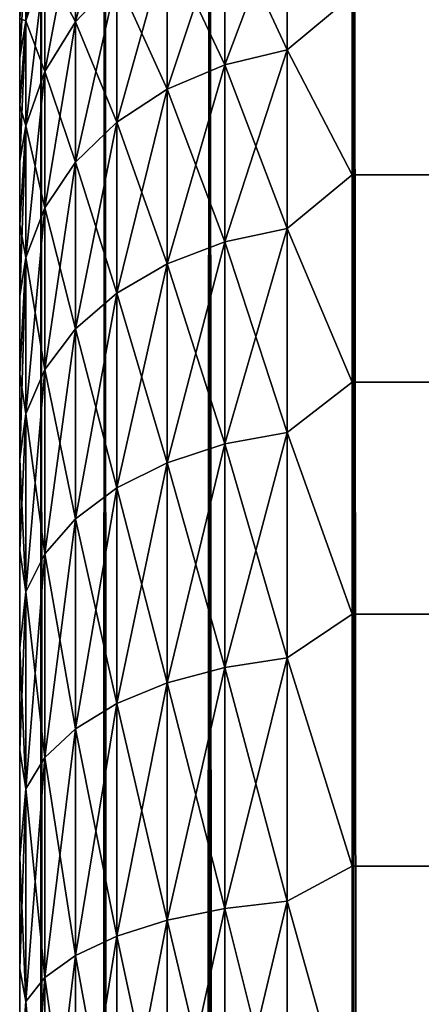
# Model space of a CAD drawing. Extents: x -265 to 265, y 0 to 1307.
# Tile 266 of 356: x -265 to -262.58, y 1284.15 to 1290.07. Entities that reach past the tile are written whole.
import ezdxf

# ---------------------------------------------------------------- set-up
doc = ezdxf.new("R2010")
doc.units = 0
doc.header["$LTSCALE"] = 81.481481
for name, color, linetype in [('103', 7, 'CONTINUOUS'), ('2', 7, 'CONTINUOUS'), ('3', 7, 'CONTINUOUS'), ('5', 7, 'CONTINUOUS'), ('83', 7, 'CONTINUOUS'), ('84', 7, 'CONTINUOUS'), ('95', 7, 'CONTINUOUS'), ('99', 7, 'CONTINUOUS')]:
    doc.layers.add(name, color=color, linetype=linetype)

msp = doc.modelspace()

# ---------------------------------------------------------------- linework, layer by layer
at = {"layer": '103', "color": 7, "linetype": 'CONTINUOUS'}
msp.add_3dface([(-262.2494, 1284.3534, -26), (-262.7281, 1282.6449, -26), (-262.5331, 1283.3582, -25.7786), (-262.2494, 1284.3534, -26)], dxfattribs=at)
at = {"layer": '2', "color": 7, "linetype": 'CONTINUOUS'}
for points in [[(-265, 1290.0747, 24.5418), (-265, 1289.838, 23.8306), (-265, 1290.0747, 30.4582), (-265, 1290.0747, 24.5418)], [(-265, 1290.0747, 30.4582), (-265, 1289.838, 23.8306), (-265, 1289.838, 31.1694), (-265, 1290.0747, 30.4582)], [(-265, 1289.838, 23.8306), (-265, 1289.5511, 23.1381), (-265, 1289.838, 31.1694), (-265, 1289.838, 23.8306)], [(-265, 1289.838, 31.1694), (-265, 1289.5511, 23.1381), (-265, 1289.5511, 31.8619), (-265, 1289.838, 31.1694)], [(-265, 1289.5511, 23.1381), (-265, 1289.2156, 22.4679), (-265, 1289.5511, 31.8619), (-265, 1289.5511, 23.1381)], [(-265, 1289.5511, 31.8619), (-265, 1289.2156, 22.4679), (-265, 1289.2156, 32.5321), (-265, 1289.5511, 31.8619)], [(-265, 1289.2156, 22.4679), (-265, 1288.8332, 21.8233), (-265, 1289.2156, 32.5321), (-265, 1289.2156, 22.4679)], [(-265, 1289.2156, 32.5321), (-265, 1288.8332, 21.8233), (-265, 1288.8332, 33.1767), (-265, 1289.2156, 32.5321)], [(-265, 1288.8332, 21.8233), (-265, 1288.4057, 21.2076), (-265, 1288.8332, 33.1767), (-265, 1288.8332, 21.8233)], [(-265, 1288.8332, 33.1767), (-265, 1288.4057, 21.2076), (-265, 1288.4057, 33.7924), (-265, 1288.8332, 33.1767)], [(-265, 1288.4057, 21.2076), (-265, 1287.9354, 20.6239), (-265, 1288.4057, 33.7924), (-265, 1288.4057, 21.2076)], [(-265, 1288.4057, 33.7924), (-265, 1287.9354, 20.6239), (-265, 1287.9354, 34.3761), (-265, 1288.4057, 33.7924)], [(-265, 1287.9354, 20.6239), (-265, 1287.4246, 20.0754), (-265, 1287.9354, 34.3761), (-265, 1287.9354, 20.6239)], [(-265, 1287.9354, 34.3761), (-265, 1287.4246, 20.0754), (-265, 1287.4246, 34.9246), (-265, 1287.9354, 34.3761)], [(-265, 1287.4246, 20.0754), (-265, 1286.876, 19.5646), (-265, 1287.4246, 34.9246), (-265, 1287.4246, 20.0754)], [(-265, 1287.4246, 34.9246), (-265, 1286.876, 19.5646), (-265, 1286.876, 35.4354), (-265, 1287.4246, 34.9246)], [(-265, 1286.876, 19.5646), (-265, 1286.2924, 19.0943), (-265, 1286.876, 35.4354), (-265, 1286.876, 19.5646)], [(-265, 1286.876, 35.4354), (-265, 1286.2924, 19.0943), (-265, 1286.2924, 35.9057), (-265, 1286.876, 35.4354)], [(-265, 1286.2924, 19.0943), (-265, 1285.6767, 18.6668), (-265, 1286.2924, 35.9057), (-265, 1286.2924, 19.0943)], [(-265, 1286.2924, 35.9057), (-265, 1285.6767, 18.6668), (-265, 1285.6767, 36.3332), (-265, 1286.2924, 35.9057)], [(-265, 1285.6767, 18.6668), (-265, 1285.0321, 18.2844), (-265, 1285.6767, 36.3332), (-265, 1285.6767, 18.6668)], [(-265, 1285.6767, 36.3332), (-265, 1285.0321, 18.2844), (-265, 1285.0321, 36.7156), (-265, 1285.6767, 36.3332)], [(-265, 1285.0321, 18.2844), (-265, 1284.3618, 17.9488), (-265, 1285.0321, 36.7156), (-265, 1285.0321, 18.2844)], [(-265, 1285.0321, 36.7156), (-265, 1284.3618, 17.9488), (-265, 1284.3618, 37.0512), (-265, 1285.0321, 36.7156)], [(-265, 1284.3618, 17.9488), (-265, 1283.6693, 17.662), (-265, 1284.3618, 37.0512), (-265, 1284.3618, 17.9488)], [(-265, 1284.3618, 37.0512), (-265, 1283.6693, 17.662), (-265, 1283.6693, 37.338), (-265, 1284.3618, 37.0512)]]:
    msp.add_3dface(points, dxfattribs=at)
at = {"layer": '3', "color": 7, "linetype": 'CONTINUOUS'}
for points in [[(-263, 1290.2121, 34.7085), (-263, 1289.1354, 36.0319), (263, 1290.2121, 34.7085), (-263, 1290.2121, 34.7085)], [(263, 1290.2121, 34.7085), (-263, 1289.1354, 36.0319), (263, 1289.1354, 36.0319), (263, 1290.2121, 34.7085)], [(-263, 1289.1354, 18.9681), (-263, 1290.2121, 20.2915), (263, 1289.1354, 18.9681), (-263, 1289.1354, 18.9681)], [(263, 1289.1354, 18.9681), (-263, 1290.2121, 20.2915), (263, 1290.2121, 20.2915), (263, 1289.1354, 18.9681)], [(-263, 1289.1354, 36.0319), (-263, 1287.8886, 37.1964), (263, 1289.1354, 36.0319), (-263, 1289.1354, 36.0319)], [(263, 1289.1354, 36.0319), (-263, 1287.8886, 37.1964), (263, 1287.8886, 37.1964), (263, 1289.1354, 36.0319)], [(-263, 1287.8886, 17.8036), (-263, 1289.1354, 18.9681), (263, 1287.8886, 17.8036), (-263, 1287.8886, 17.8036)], [(263, 1287.8886, 17.8036), (-263, 1289.1354, 18.9681), (263, 1289.1354, 18.9681), (263, 1287.8886, 17.8036)], [(-263, 1287.8886, 37.1964), (-263, 1286.4948, 38.1802), (263, 1287.8886, 37.1964), (-263, 1287.8886, 37.1964)], [(263, 1287.8886, 37.1964), (-263, 1286.4948, 38.1802), (263, 1286.4948, 38.1802), (263, 1287.8886, 37.1964)], [(-263, 1286.4948, 16.8198), (-263, 1287.8886, 17.8036), (263, 1286.4948, 16.8198), (-263, 1286.4948, 16.8198)], [(263, 1286.4948, 16.8198), (-263, 1287.8886, 17.8036), (263, 1287.8886, 17.8036), (263, 1286.4948, 16.8198)], [(-263, 1286.4948, 38.1802), (-263, 1284.98, 38.9651), (263, 1286.4948, 38.1802), (-263, 1286.4948, 38.1802)], [(263, 1286.4948, 38.1802), (-263, 1284.98, 38.9651), (263, 1284.98, 38.9651), (263, 1286.4948, 38.1802)], [(-263, 1284.98, 16.0349), (-263, 1286.4948, 16.8198), (263, 1284.98, 16.0349), (-263, 1284.98, 16.0349)], [(263, 1284.98, 16.0349), (-263, 1286.4948, 16.8198), (263, 1286.4948, 16.8198), (263, 1284.98, 16.0349)], [(-263, 1284.98, 38.9651), (-263, 1283.3725, 39.5365), (263, 1284.98, 38.9651), (-263, 1284.98, 38.9651)], [(263, 1284.98, 38.9651), (-263, 1283.3725, 39.5365), (263, 1283.3725, 39.5365), (263, 1284.98, 38.9651)], [(-263, 1283.3725, 15.4635), (-263, 1284.98, 16.0349), (263, 1283.3725, 15.4635), (-263, 1283.3725, 15.4635)], [(263, 1283.3725, 15.4635), (-263, 1284.98, 16.0349), (263, 1284.98, 16.0349), (263, 1283.3725, 15.4635)]]:
    msp.add_3dface(points, dxfattribs=at)
at = {"layer": '5', "color": 7, "linetype": 'CONTINUOUS'}
for points in [[(-264.6638, 1290.7261, 31.9429), (-264.6638, 1290.0544, 33.3049), (-264.415, 1291.0065, 32.0591), (-264.6638, 1290.7261, 31.9429)], [(-264.415, 1291.0065, 32.0591), (-264.6638, 1290.0544, 33.3049), (-264.415, 1290.3173, 33.4567), (-264.415, 1291.0065, 32.0591)], [(-264.962, 1290.5169, 30.318), (-264.962, 1290.0591, 31.6666), (-264.8485, 1290.8798, 30.4152), (-264.962, 1290.5169, 30.318)], [(-264.8485, 1290.8798, 30.4152), (-264.962, 1290.0591, 31.6666), (-264.8485, 1290.4062, 31.8104), (-264.8485, 1290.8798, 30.4152)], [(-263.3902, 1289.8864, 19.9139), (-263.7657, 1290.6933, 21.3262), (-263.3902, 1290.792, 21.2692), (-263.3902, 1289.8864, 19.9139)], [(-263.7657, 1290.6933, 33.6738), (-263.7657, 1289.796, 35.0167), (-263.3902, 1290.792, 33.7308), (-263.7657, 1290.6933, 33.6738)], [(-263.3902, 1290.792, 33.7308), (-263.7657, 1289.796, 35.0167), (-263.3902, 1289.8864, 35.0861), (-263.3902, 1290.792, 33.7308)], [(-263, 1290.2121, 34.7085), (-263.3902, 1290.792, 33.7308), (-263.3902, 1289.8864, 35.0861), (-263, 1290.2121, 34.7085)], [(-263, 1290.2121, 20.2915), (-263.3902, 1289.8864, 19.9139), (-263.3902, 1290.792, 21.2692), (-263, 1290.2121, 20.2915)], [(-264.6638, 1290.0544, 21.6951), (-264.8485, 1290.4062, 23.1896), (-264.6638, 1290.7261, 23.0571), (-264.6638, 1290.0544, 21.6951)], [(-264.8485, 1290.4062, 31.8104), (-264.8485, 1289.7545, 33.1318), (-264.6638, 1290.7261, 31.9429), (-264.8485, 1290.4062, 31.8104)], [(-264.6638, 1290.7261, 31.9429), (-264.8485, 1289.7545, 33.1318), (-264.6638, 1290.0544, 33.3049), (-264.6638, 1290.7261, 31.9429)], [(-264.6638, 1290.0544, 21.6951), (-264.6638, 1290.7261, 23.0571), (-264.415, 1290.3173, 21.5433), (-264.6638, 1290.0544, 21.6951)], [(-263.7657, 1289.796, 19.9833), (-264.1118, 1290.533, 21.4187), (-263.7657, 1290.6933, 21.3262), (-263.7657, 1289.796, 19.9833)], [(-264.1118, 1290.533, 33.5813), (-264.1118, 1289.6492, 34.9041), (-263.7657, 1290.6933, 33.6738), (-264.1118, 1290.533, 33.5813)], [(-263.7657, 1290.6933, 33.6738), (-264.1118, 1289.6492, 34.9041), (-263.7657, 1289.796, 35.0167), (-263.7657, 1290.6933, 33.6738)], [(-263.7657, 1289.796, 19.9833), (-263.7657, 1290.6933, 21.3262), (-263.3902, 1289.8864, 19.9139), (-263.7657, 1289.796, 19.9833)], [(-264.962, 1290.0591, 23.3334), (-265, 1290.0747, 24.5418), (-264.962, 1290.5169, 24.682), (-264.962, 1290.0591, 23.3334)], [(-265, 1290.0747, 30.4582), (-265, 1289.838, 31.1694), (-264.962, 1290.5169, 30.318), (-265, 1290.0747, 30.4582)], [(-264.962, 1290.5169, 30.318), (-265, 1289.838, 31.1694), (-264.962, 1290.0591, 31.6666), (-264.962, 1290.5169, 30.318)], [(-264.962, 1290.0591, 23.3334), (-264.962, 1290.5169, 24.682), (-264.8485, 1290.4062, 23.1896), (-264.962, 1290.0591, 23.3334)], [(-264.1118, 1289.6492, 20.0959), (-264.415, 1290.3173, 21.5433), (-264.1118, 1290.533, 21.4187), (-264.1118, 1289.6492, 20.0959)], [(-264.415, 1290.3173, 33.4567), (-264.415, 1289.4515, 34.7524), (-264.1118, 1290.533, 33.5813), (-264.415, 1290.3173, 33.4567)], [(-264.1118, 1290.533, 33.5813), (-264.415, 1289.4515, 34.7524), (-264.1118, 1289.6492, 34.9041), (-264.1118, 1290.533, 33.5813)], [(-264.1118, 1289.6492, 20.0959), (-264.1118, 1290.533, 21.4187), (-263.7657, 1289.796, 19.9833), (-264.1118, 1289.6492, 20.0959)], [(-264.8485, 1289.7545, 21.8682), (-264.962, 1290.0591, 23.3334), (-264.8485, 1290.4062, 23.1896), (-264.8485, 1289.7545, 21.8682)], [(-264.962, 1290.0591, 31.6666), (-264.962, 1289.4292, 32.9439), (-264.8485, 1290.4062, 31.8104), (-264.962, 1290.0591, 31.6666)], [(-264.8485, 1290.4062, 31.8104), (-264.962, 1289.4292, 32.9439), (-264.8485, 1289.7545, 33.1318), (-264.8485, 1290.4062, 31.8104)], [(-264.8485, 1289.7545, 21.8682), (-264.8485, 1290.4062, 23.1896), (-264.6638, 1290.0544, 21.6951), (-264.8485, 1289.7545, 21.8682)], [(-264.415, 1289.4515, 20.2476), (-264.6638, 1290.0544, 21.6951), (-264.415, 1290.3173, 21.5433), (-264.415, 1289.4515, 20.2476)], [(-264.6638, 1290.0544, 33.3049), (-264.6638, 1289.2107, 34.5676), (-264.415, 1290.3173, 33.4567), (-264.6638, 1290.0544, 33.3049)], [(-264.415, 1290.3173, 33.4567), (-264.6638, 1289.2107, 34.5676), (-264.415, 1289.4515, 34.7524), (-264.415, 1290.3173, 33.4567)], [(-264.415, 1289.4515, 20.2476), (-264.415, 1290.3173, 21.5433), (-264.1118, 1289.6492, 20.0959), (-264.415, 1289.4515, 20.2476)], [(-263, 1289.1354, 36.0319), (-263, 1290.2121, 34.7085), (-263.3902, 1289.8864, 35.0861), (-263, 1289.1354, 36.0319)], [(-263, 1290.2121, 20.2915), (-263, 1289.1354, 18.9681), (-263.3902, 1289.8864, 19.9139), (-263, 1290.2121, 20.2915)], [(-265, 1289.838, 23.8306), (-265, 1290.0747, 24.5418), (-264.962, 1290.0591, 23.3334), (-265, 1289.838, 23.8306)], [(-265, 1289.5511, 23.1381), (-265, 1289.838, 23.8306), (-264.962, 1290.0591, 23.3334), (-265, 1289.5511, 23.1381)], [(-264.962, 1289.4292, 22.0561), (-265, 1289.5511, 23.1381), (-264.962, 1290.0591, 23.3334), (-264.962, 1289.4292, 22.0561)], [(-265, 1289.838, 31.1694), (-265, 1289.5511, 31.8619), (-264.962, 1290.0591, 31.6666), (-265, 1289.838, 31.1694)], [(-265, 1289.5511, 31.8619), (-265, 1289.2156, 32.5321), (-264.962, 1290.0591, 31.6666), (-265, 1289.5511, 31.8619)], [(-264.962, 1290.0591, 31.6666), (-265, 1289.2156, 32.5321), (-264.962, 1289.4292, 32.9439), (-264.962, 1290.0591, 31.6666)], [(-264.962, 1289.4292, 22.0561), (-264.962, 1290.0591, 23.3334), (-264.8485, 1289.7545, 21.8682), (-264.962, 1289.4292, 22.0561)], [(-264.6638, 1289.2107, 20.4324), (-264.8485, 1289.7545, 21.8682), (-264.6638, 1290.0544, 21.6951), (-264.6638, 1289.2107, 20.4324)], [(-264.8485, 1289.7545, 33.1318), (-264.8485, 1288.936, 34.3568), (-264.6638, 1290.0544, 33.3049), (-264.8485, 1289.7545, 33.1318)], [(-264.6638, 1290.0544, 33.3049), (-264.8485, 1288.936, 34.3568), (-264.6638, 1289.2107, 34.5676), (-264.6638, 1290.0544, 33.3049)], [(-264.6638, 1289.2107, 20.4324), (-264.6638, 1290.0544, 21.6951), (-264.415, 1289.4515, 20.2476), (-264.6638, 1289.2107, 20.4324)], [(-263.3902, 1288.8117, 18.6883), (-263.7657, 1289.796, 19.9833), (-263.3902, 1289.8864, 19.9139), (-263.3902, 1288.8117, 18.6883)], [(-263.7657, 1289.796, 35.0167), (-263.7657, 1288.7311, 36.2311), (-263.3902, 1289.8864, 35.0861), (-263.7657, 1289.796, 35.0167)], [(-263.3902, 1289.8864, 35.0861), (-263.7657, 1288.7311, 36.2311), (-263.3902, 1288.8117, 36.3117), (-263.3902, 1289.8864, 35.0861)], [(-263, 1289.1354, 36.0319), (-263.3902, 1289.8864, 35.0861), (-263.3902, 1288.8117, 36.3117), (-263, 1289.1354, 36.0319)], [(-263, 1289.1354, 18.9681), (-263.3902, 1288.8117, 18.6883), (-263.3902, 1289.8864, 19.9139), (-263, 1289.1354, 18.9681)], [(-264.8485, 1288.936, 20.6432), (-264.962, 1289.4292, 22.0561), (-264.8485, 1289.7545, 21.8682), (-264.8485, 1288.936, 20.6432)], [(-264.962, 1289.4292, 32.9439), (-264.962, 1288.6379, 34.1281), (-264.8485, 1289.7545, 33.1318), (-264.962, 1289.4292, 32.9439)], [(-264.8485, 1289.7545, 33.1318), (-264.962, 1288.6379, 34.1281), (-264.8485, 1288.936, 34.3568), (-264.8485, 1289.7545, 33.1318)], [(-264.8485, 1288.936, 20.6432), (-264.8485, 1289.7545, 21.8682), (-264.6638, 1289.2107, 20.4324), (-264.8485, 1288.936, 20.6432)], [(-263.7657, 1288.7311, 18.7689), (-264.1118, 1289.6492, 20.0959), (-263.7657, 1289.796, 19.9833), (-263.7657, 1288.7311, 18.7689)], [(-264.1118, 1289.6492, 34.9041), (-264.1118, 1288.6002, 36.1002), (-263.7657, 1289.796, 35.0167), (-264.1118, 1289.6492, 34.9041)], [(-263.7657, 1289.796, 35.0167), (-264.1118, 1288.6002, 36.1002), (-263.7657, 1288.7311, 36.2311), (-263.7657, 1289.796, 35.0167)], [(-263.7657, 1288.7311, 18.7689), (-263.7657, 1289.796, 19.9833), (-263.3902, 1288.8117, 18.6883), (-263.7657, 1288.7311, 18.7689)], [(-264.1118, 1288.6002, 18.8998), (-264.415, 1289.4515, 20.2476), (-264.1118, 1289.6492, 20.0959), (-264.1118, 1288.6002, 18.8998)], [(-264.415, 1289.4515, 34.7524), (-264.415, 1288.424, 35.924), (-264.1118, 1289.6492, 34.9041), (-264.415, 1289.4515, 34.7524)], [(-264.1118, 1289.6492, 34.9041), (-264.415, 1288.424, 35.924), (-264.1118, 1288.6002, 36.1002), (-264.1118, 1289.6492, 34.9041)], [(-264.1118, 1288.6002, 18.8998), (-264.1118, 1289.6492, 20.0959), (-263.7657, 1288.7311, 18.7689), (-264.1118, 1288.6002, 18.8998)], [(-265, 1289.2156, 22.4679), (-265, 1289.5511, 23.1381), (-264.962, 1289.4292, 22.0561), (-265, 1289.2156, 22.4679)], [(-264.415, 1288.424, 19.076), (-264.6638, 1289.2107, 20.4324), (-264.415, 1289.4515, 20.2476), (-264.415, 1288.424, 19.076)], [(-264.6638, 1289.2107, 34.5676), (-264.6638, 1288.2094, 35.7094), (-264.415, 1289.4515, 34.7524), (-264.6638, 1289.2107, 34.5676)], [(-264.415, 1289.4515, 34.7524), (-264.6638, 1288.2094, 35.7094), (-264.415, 1288.424, 35.924), (-264.415, 1289.4515, 34.7524)], [(-264.415, 1288.424, 19.076), (-264.415, 1289.4515, 20.2476), (-264.1118, 1288.6002, 18.8998), (-264.415, 1288.424, 19.076)], [(-265, 1288.8332, 21.8233), (-265, 1289.2156, 22.4679), (-264.962, 1289.4292, 22.0561), (-265, 1288.8332, 21.8233)], [(-264.962, 1288.6379, 20.8719), (-265, 1288.8332, 21.8233), (-264.962, 1289.4292, 22.0561), (-264.962, 1288.6379, 20.8719)], [(-265, 1289.2156, 32.5321), (-265, 1288.8332, 33.1767), (-264.962, 1289.4292, 32.9439), (-265, 1289.2156, 32.5321)], [(-265, 1288.8332, 33.1767), (-265, 1288.4057, 33.7924), (-264.962, 1289.4292, 32.9439), (-265, 1288.8332, 33.1767)], [(-264.962, 1289.4292, 32.9439), (-265, 1288.4057, 33.7924), (-264.962, 1288.6379, 34.1281), (-264.962, 1289.4292, 32.9439)], [(-264.962, 1288.6379, 20.8719), (-264.962, 1289.4292, 22.0561), (-264.8485, 1288.936, 20.6432), (-264.962, 1288.6379, 20.8719)], [(-264.6638, 1288.2094, 19.2906), (-264.8485, 1288.936, 20.6432), (-264.6638, 1289.2107, 20.4324), (-264.6638, 1288.2094, 19.2906)], [(-264.8485, 1288.936, 34.3568), (-264.8485, 1287.9645, 35.4645), (-264.6638, 1289.2107, 34.5676), (-264.8485, 1288.936, 34.3568)], [(-264.6638, 1289.2107, 34.5676), (-264.8485, 1287.9645, 35.4645), (-264.6638, 1288.2094, 35.7094), (-264.6638, 1289.2107, 34.5676)], [(-264.6638, 1288.2094, 19.2906), (-264.6638, 1289.2107, 20.4324), (-264.415, 1288.424, 19.076), (-264.6638, 1288.2094, 19.2906)], [(-263, 1287.8886, 37.1964), (-263, 1289.1354, 36.0319), (-263.3902, 1288.8117, 36.3117), (-263, 1287.8886, 37.1964)], [(-263, 1289.1354, 18.9681), (-263, 1287.8886, 17.8036), (-263.3902, 1288.8117, 18.6883), (-263, 1289.1354, 18.9681)], [(-264.8485, 1287.9645, 19.5355), (-264.962, 1288.6379, 20.8719), (-264.8485, 1288.936, 20.6432), (-264.8485, 1287.9645, 19.5355)], [(-264.962, 1288.6379, 34.1281), (-264.962, 1287.6989, 35.1989), (-264.8485, 1288.936, 34.3568), (-264.962, 1288.6379, 34.1281)], [(-264.8485, 1288.936, 34.3568), (-264.962, 1287.6989, 35.1989), (-264.8485, 1287.9645, 35.4645), (-264.8485, 1288.936, 34.3568)], [(-264.8485, 1287.9645, 19.5355), (-264.8485, 1288.936, 20.6432), (-264.6638, 1288.2094, 19.2906), (-264.8485, 1287.9645, 19.5355)], [(-265, 1288.4057, 21.2076), (-265, 1288.8332, 21.8233), (-264.962, 1288.6379, 20.8719), (-265, 1288.4057, 21.2076)], [(-263.3902, 1287.5861, 17.6136), (-263.7657, 1288.7311, 18.7689), (-263.3902, 1288.8117, 18.6883), (-263.3902, 1287.5861, 17.6136)], [(-263.7657, 1288.7311, 36.2311), (-263.7657, 1287.5167, 37.296), (-263.3902, 1288.8117, 36.3117), (-263.7657, 1288.7311, 36.2311)], [(-263.3902, 1288.8117, 36.3117), (-263.7657, 1287.5167, 37.296), (-263.3902, 1287.5861, 37.3864), (-263.3902, 1288.8117, 36.3117)], [(-263, 1287.8886, 37.1964), (-263.3902, 1288.8117, 36.3117), (-263.3902, 1287.5861, 37.3864), (-263, 1287.8886, 37.1964)], [(-263, 1287.8886, 17.8036), (-263.3902, 1287.5861, 17.6136), (-263.3902, 1288.8117, 18.6883), (-263, 1287.8886, 17.8036)], [(-263.7657, 1287.5167, 17.704), (-264.1118, 1288.6002, 18.8998), (-263.7657, 1288.7311, 18.7689), (-263.7657, 1287.5167, 17.704)], [(-264.1118, 1288.6002, 36.1002), (-264.1118, 1287.4041, 37.1492), (-263.7657, 1288.7311, 36.2311), (-264.1118, 1288.6002, 36.1002)], [(-263.7657, 1288.7311, 36.2311), (-264.1118, 1287.4041, 37.1492), (-263.7657, 1287.5167, 37.296), (-263.7657, 1288.7311, 36.2311)], [(-263.7657, 1287.5167, 17.704), (-263.7657, 1288.7311, 18.7689), (-263.3902, 1287.5861, 17.6136), (-263.7657, 1287.5167, 17.704)], [(-265, 1287.9354, 20.6239), (-265, 1288.4057, 21.2076), (-264.962, 1288.6379, 20.8719), (-265, 1287.9354, 20.6239)], [(-264.962, 1287.6989, 19.8011), (-265, 1287.9354, 20.6239), (-264.962, 1288.6379, 20.8719), (-264.962, 1287.6989, 19.8011)], [(-265, 1288.4057, 33.7924), (-265, 1287.9354, 34.3761), (-264.962, 1288.6379, 34.1281), (-265, 1288.4057, 33.7924)], [(-265, 1287.9354, 34.3761), (-265, 1287.4246, 34.9246), (-264.962, 1288.6379, 34.1281), (-265, 1287.9354, 34.3761)], [(-264.962, 1288.6379, 34.1281), (-265, 1287.4246, 34.9246), (-264.962, 1287.6989, 35.1989), (-264.962, 1288.6379, 34.1281)], [(-264.962, 1287.6989, 19.8011), (-264.962, 1288.6379, 20.8719), (-264.8485, 1287.9645, 19.5355), (-264.962, 1287.6989, 19.8011)], [(-264.1118, 1287.4041, 17.8508), (-264.415, 1288.424, 19.076), (-264.1118, 1288.6002, 18.8998), (-264.1118, 1287.4041, 17.8508)], [(-264.415, 1288.424, 35.924), (-264.415, 1287.2524, 36.9515), (-264.1118, 1288.6002, 36.1002), (-264.415, 1288.424, 35.924)], [(-264.1118, 1288.6002, 36.1002), (-264.415, 1287.2524, 36.9515), (-264.1118, 1287.4041, 37.1492), (-264.1118, 1288.6002, 36.1002)], [(-264.1118, 1287.4041, 17.8508), (-264.1118, 1288.6002, 18.8998), (-263.7657, 1287.5167, 17.704), (-264.1118, 1287.4041, 17.8508)], [(-264.415, 1287.2524, 18.0485), (-264.6638, 1288.2094, 19.2906), (-264.415, 1288.424, 19.076), (-264.415, 1287.2524, 18.0485)], [(-264.6638, 1288.2094, 35.7094), (-264.6638, 1287.0676, 36.7107), (-264.415, 1288.424, 35.924), (-264.6638, 1288.2094, 35.7094)], [(-264.415, 1288.424, 35.924), (-264.6638, 1287.0676, 36.7107), (-264.415, 1287.2524, 36.9515), (-264.415, 1288.424, 35.924)], [(-264.415, 1287.2524, 18.0485), (-264.415, 1288.424, 19.076), (-264.1118, 1287.4041, 17.8508), (-264.415, 1287.2524, 18.0485)], [(-264.6638, 1287.0676, 18.2893), (-264.8485, 1287.9645, 19.5355), (-264.6638, 1288.2094, 19.2906), (-264.6638, 1287.0676, 18.2893)], [(-264.8485, 1287.9645, 35.4645), (-264.8485, 1286.8568, 36.436), (-264.6638, 1288.2094, 35.7094), (-264.8485, 1287.9645, 35.4645)], [(-264.6638, 1288.2094, 35.7094), (-264.8485, 1286.8568, 36.436), (-264.6638, 1287.0676, 36.7107), (-264.6638, 1288.2094, 35.7094)], [(-264.6638, 1287.0676, 18.2893), (-264.6638, 1288.2094, 19.2906), (-264.415, 1287.2524, 18.0485), (-264.6638, 1287.0676, 18.2893)], [(-264.8485, 1286.8568, 18.564), (-264.962, 1287.6989, 19.8011), (-264.8485, 1287.9645, 19.5355), (-264.8485, 1286.8568, 18.564)], [(-264.962, 1287.6989, 35.1989), (-264.962, 1286.6281, 36.1379), (-264.8485, 1287.9645, 35.4645), (-264.962, 1287.6989, 35.1989)], [(-264.8485, 1287.9645, 35.4645), (-264.962, 1286.6281, 36.1379), (-264.8485, 1286.8568, 36.436), (-264.8485, 1287.9645, 35.4645)], [(-264.8485, 1286.8568, 18.564), (-264.8485, 1287.9645, 19.5355), (-264.6638, 1287.0676, 18.2893), (-264.8485, 1286.8568, 18.564)], [(-265, 1287.4246, 20.0754), (-265, 1287.9354, 20.6239), (-264.962, 1287.6989, 19.8011), (-265, 1287.4246, 20.0754)], [(-263, 1286.4948, 38.1802), (-263, 1287.8886, 37.1964), (-263.3902, 1287.5861, 37.3864), (-263, 1286.4948, 38.1802)], [(-263, 1287.8886, 17.8036), (-263, 1286.4948, 16.8198), (-263.3902, 1287.5861, 17.6136), (-263, 1287.8886, 17.8036)], [(-264.962, 1286.6281, 18.8621), (-265, 1287.4246, 20.0754), (-264.962, 1287.6989, 19.8011), (-264.962, 1286.6281, 18.8621)], [(-265, 1287.4246, 34.9246), (-265, 1286.876, 35.4354), (-264.962, 1287.6989, 35.1989), (-265, 1287.4246, 34.9246)], [(-264.962, 1287.6989, 35.1989), (-265, 1286.876, 35.4354), (-264.962, 1286.6281, 36.1379), (-264.962, 1287.6989, 35.1989)], [(-264.962, 1286.6281, 18.8621), (-264.962, 1287.6989, 19.8011), (-264.8485, 1286.8568, 18.564), (-264.962, 1286.6281, 18.8621)], [(-263.3902, 1286.2308, 16.708), (-263.7657, 1287.5167, 17.704), (-263.3902, 1287.5861, 17.6136), (-263.3902, 1286.2308, 16.708)], [(-263.7657, 1287.5167, 37.296), (-263.7657, 1286.1738, 38.1933), (-263.3902, 1287.5861, 37.3864), (-263.7657, 1287.5167, 37.296)], [(-263.3902, 1287.5861, 37.3864), (-263.7657, 1286.1738, 38.1933), (-263.3902, 1286.2308, 38.292), (-263.3902, 1287.5861, 37.3864)], [(-263, 1286.4948, 38.1802), (-263.3902, 1287.5861, 37.3864), (-263.3902, 1286.2308, 38.292), (-263, 1286.4948, 38.1802)], [(-263, 1286.4948, 16.8198), (-263.3902, 1286.2308, 16.708), (-263.3902, 1287.5861, 17.6136), (-263, 1286.4948, 16.8198)], [(-263.7657, 1286.1738, 16.8067), (-264.1118, 1287.4041, 17.8508), (-263.7657, 1287.5167, 17.704), (-263.7657, 1286.1738, 16.8067)], [(-264.1118, 1287.4041, 37.1492), (-264.1118, 1286.0813, 38.033), (-263.7657, 1287.5167, 37.296), (-264.1118, 1287.4041, 37.1492)], [(-263.7657, 1287.5167, 37.296), (-264.1118, 1286.0813, 38.033), (-263.7657, 1286.1738, 38.1933), (-263.7657, 1287.5167, 37.296)], [(-263.7657, 1286.1738, 16.8067), (-263.7657, 1287.5167, 17.704), (-263.3902, 1286.2308, 16.708), (-263.7657, 1286.1738, 16.8067)], [(-265, 1286.876, 19.5646), (-265, 1287.4246, 20.0754), (-264.962, 1286.6281, 18.8621), (-265, 1286.876, 19.5646)], [(-264.1118, 1286.0813, 16.967), (-264.415, 1287.2524, 18.0485), (-264.1118, 1287.4041, 17.8508), (-264.1118, 1286.0813, 16.967)], [(-264.415, 1287.2524, 36.9515), (-264.415, 1285.9567, 37.8173), (-264.1118, 1287.4041, 37.1492), (-264.415, 1287.2524, 36.9515)], [(-264.1118, 1287.4041, 37.1492), (-264.415, 1285.9567, 37.8173), (-264.1118, 1286.0813, 38.033), (-264.1118, 1287.4041, 37.1492)], [(-264.1118, 1286.0813, 16.967), (-264.1118, 1287.4041, 17.8508), (-263.7657, 1286.1738, 16.8067), (-264.1118, 1286.0813, 16.967)], [(-264.415, 1285.9567, 17.1827), (-264.6638, 1287.0676, 18.2893), (-264.415, 1287.2524, 18.0485), (-264.415, 1285.9567, 17.1827)], [(-264.6638, 1287.0676, 36.7107), (-264.6638, 1285.8049, 37.5544), (-264.415, 1287.2524, 36.9515), (-264.6638, 1287.0676, 36.7107)], [(-264.415, 1287.2524, 36.9515), (-264.6638, 1285.8049, 37.5544), (-264.415, 1285.9567, 37.8173), (-264.415, 1287.2524, 36.9515)], [(-264.415, 1285.9567, 17.1827), (-264.415, 1287.2524, 18.0485), (-264.1118, 1286.0813, 16.967), (-264.415, 1285.9567, 17.1827)], [(-264.6638, 1285.8049, 17.4456), (-264.8485, 1286.8568, 18.564), (-264.6638, 1287.0676, 18.2893), (-264.6638, 1285.8049, 17.4456)], [(-264.8485, 1286.8568, 36.436), (-264.8485, 1285.6318, 37.2545), (-264.6638, 1287.0676, 36.7107), (-264.8485, 1286.8568, 36.436)], [(-264.6638, 1287.0676, 36.7107), (-264.8485, 1285.6318, 37.2545), (-264.6638, 1285.8049, 37.5544), (-264.6638, 1287.0676, 36.7107)], [(-264.6638, 1285.8049, 17.4456), (-264.6638, 1287.0676, 18.2893), (-264.415, 1285.9567, 17.1827), (-264.6638, 1285.8049, 17.4456)], [(-265, 1286.2924, 19.0943), (-265, 1286.876, 19.5646), (-264.962, 1286.6281, 18.8621), (-265, 1286.2924, 19.0943)], [(-265, 1286.876, 35.4354), (-265, 1286.2924, 35.9057), (-264.962, 1286.6281, 36.1379), (-265, 1286.876, 35.4354)], [(-264.8485, 1285.6318, 17.7455), (-264.962, 1286.6281, 18.8621), (-264.8485, 1286.8568, 18.564), (-264.8485, 1285.6318, 17.7455)], [(-264.962, 1286.6281, 36.1379), (-264.962, 1285.4439, 36.9292), (-264.8485, 1286.8568, 36.436), (-264.962, 1286.6281, 36.1379)], [(-264.8485, 1286.8568, 36.436), (-264.962, 1285.4439, 36.9292), (-264.8485, 1285.6318, 37.2545), (-264.8485, 1286.8568, 36.436)], [(-264.8485, 1285.6318, 17.7455), (-264.8485, 1286.8568, 18.564), (-264.6638, 1285.8049, 17.4456), (-264.8485, 1285.6318, 17.7455)], [(-264.962, 1285.4439, 18.0708), (-265, 1286.2924, 19.0943), (-264.962, 1286.6281, 18.8621), (-264.962, 1285.4439, 18.0708)], [(-265, 1286.2924, 35.9057), (-265, 1285.6767, 36.3332), (-264.962, 1286.6281, 36.1379), (-265, 1286.2924, 35.9057)], [(-264.962, 1286.6281, 36.1379), (-265, 1285.6767, 36.3332), (-264.962, 1285.4439, 36.9292), (-264.962, 1286.6281, 36.1379)], [(-264.962, 1285.4439, 18.0708), (-264.962, 1286.6281, 18.8621), (-264.8485, 1285.6318, 17.7455), (-264.962, 1285.4439, 18.0708)], [(-263, 1284.98, 38.9651), (-263, 1286.4948, 38.1802), (-263.3902, 1286.2308, 38.292), (-263, 1284.98, 38.9651)], [(-263, 1286.4948, 16.8198), (-263, 1284.98, 16.0349), (-263.3902, 1286.2308, 16.708), (-263, 1286.4948, 16.8198)], [(-265, 1285.6767, 18.6668), (-265, 1286.2924, 19.0943), (-264.962, 1285.4439, 18.0708), (-265, 1285.6767, 18.6668)], [(-263.3902, 1284.7688, 15.987), (-263.7657, 1286.1738, 16.8067), (-263.3902, 1286.2308, 16.708), (-263.3902, 1284.7688, 15.987)], [(-263.7657, 1286.1738, 38.1933), (-263.7657, 1284.7252, 38.9077), (-263.3902, 1286.2308, 38.292), (-263.7657, 1286.1738, 38.1933)], [(-263.3902, 1286.2308, 38.292), (-263.7657, 1284.7252, 38.9077), (-263.3902, 1284.7688, 39.013), (-263.3902, 1286.2308, 38.292)], [(-263, 1284.98, 38.9651), (-263.3902, 1286.2308, 38.292), (-263.3902, 1284.7688, 39.013), (-263, 1284.98, 38.9651)], [(-263, 1284.98, 16.0349), (-263.3902, 1284.7688, 15.987), (-263.3902, 1286.2308, 16.708), (-263, 1284.98, 16.0349)], [(-263.7657, 1284.7252, 16.0923), (-264.1118, 1286.0813, 16.967), (-263.7657, 1286.1738, 16.8067), (-263.7657, 1284.7252, 16.0923)], [(-264.1118, 1286.0813, 38.033), (-264.1118, 1284.6544, 38.7367), (-263.7657, 1286.1738, 38.1933), (-264.1118, 1286.0813, 38.033)], [(-263.7657, 1286.1738, 38.1933), (-264.1118, 1284.6544, 38.7367), (-263.7657, 1284.7252, 38.9077), (-263.7657, 1286.1738, 38.1933)], [(-263.7657, 1284.7252, 16.0923), (-263.7657, 1286.1738, 16.8067), (-263.3902, 1284.7688, 15.987), (-263.7657, 1284.7252, 16.0923)], [(-264.1118, 1284.6544, 16.2633), (-264.415, 1285.9567, 17.1827), (-264.1118, 1286.0813, 16.967), (-264.1118, 1284.6544, 16.2633)], [(-264.415, 1285.9567, 37.8173), (-264.415, 1284.5591, 38.5065), (-264.1118, 1286.0813, 38.033), (-264.415, 1285.9567, 37.8173)], [(-264.1118, 1286.0813, 38.033), (-264.415, 1284.5591, 38.5065), (-264.1118, 1284.6544, 38.7367), (-264.1118, 1286.0813, 38.033)], [(-264.1118, 1284.6544, 16.2633), (-264.1118, 1286.0813, 16.967), (-263.7657, 1284.7252, 16.0923), (-264.1118, 1284.6544, 16.2633)], [(-264.415, 1284.5591, 16.4935), (-264.6638, 1285.8049, 17.4456), (-264.415, 1285.9567, 17.1827), (-264.415, 1284.5591, 16.4935)], [(-264.6638, 1285.8049, 37.5544), (-264.6638, 1284.4429, 38.2261), (-264.415, 1285.9567, 37.8173), (-264.6638, 1285.8049, 37.5544)], [(-264.415, 1285.9567, 37.8173), (-264.6638, 1284.4429, 38.2261), (-264.415, 1284.5591, 38.5065), (-264.415, 1285.9567, 37.8173)], [(-264.415, 1284.5591, 16.4935), (-264.415, 1285.9567, 17.1827), (-264.1118, 1284.6544, 16.2633), (-264.415, 1284.5591, 16.4935)], [(-264.6638, 1284.4429, 16.7739), (-264.8485, 1285.6318, 17.7455), (-264.6638, 1285.8049, 17.4456), (-264.6638, 1284.4429, 16.7739)], [(-264.8485, 1285.6318, 37.2545), (-264.8485, 1284.3104, 37.9062), (-264.6638, 1285.8049, 37.5544), (-264.8485, 1285.6318, 37.2545)], [(-264.6638, 1285.8049, 37.5544), (-264.8485, 1284.3104, 37.9062), (-264.6638, 1284.4429, 38.2261), (-264.6638, 1285.8049, 37.5544)], [(-264.6638, 1284.4429, 16.7739), (-264.6638, 1285.8049, 17.4456), (-264.415, 1284.5591, 16.4935), (-264.6638, 1284.4429, 16.7739)], [(-265, 1285.0321, 18.2844), (-265, 1285.6767, 18.6668), (-264.962, 1285.4439, 18.0708), (-265, 1285.0321, 18.2844)], [(-265, 1285.6767, 36.3332), (-265, 1285.0321, 36.7156), (-264.962, 1285.4439, 36.9292), (-265, 1285.6767, 36.3332)], [(-264.8485, 1284.3104, 17.0938), (-264.962, 1285.4439, 18.0708), (-264.8485, 1285.6318, 17.7455), (-264.8485, 1284.3104, 17.0938)], [(-264.962, 1285.4439, 36.9292), (-264.962, 1284.1666, 37.5591), (-264.8485, 1285.6318, 37.2545), (-264.962, 1285.4439, 36.9292)], [(-264.8485, 1285.6318, 37.2545), (-264.962, 1284.1666, 37.5591), (-264.8485, 1284.3104, 37.9062), (-264.8485, 1285.6318, 37.2545)], [(-264.8485, 1284.3104, 17.0938), (-264.8485, 1285.6318, 17.7455), (-264.6638, 1284.4429, 16.7739), (-264.8485, 1284.3104, 17.0938)], [(-264.962, 1284.1666, 17.4409), (-265, 1285.0321, 18.2844), (-264.962, 1285.4439, 18.0708), (-264.962, 1284.1666, 17.4409)], [(-265, 1285.0321, 36.7156), (-265, 1284.3618, 37.0512), (-264.962, 1285.4439, 36.9292), (-265, 1285.0321, 36.7156)], [(-264.962, 1285.4439, 36.9292), (-265, 1284.3618, 37.0512), (-264.962, 1284.1666, 37.5591), (-264.962, 1285.4439, 36.9292)], [(-264.962, 1284.1666, 17.4409), (-264.962, 1285.4439, 18.0708), (-264.8485, 1284.3104, 17.0938), (-264.962, 1284.1666, 17.4409)], [(-265, 1284.3618, 17.9488), (-265, 1285.0321, 18.2844), (-264.962, 1284.1666, 17.4409), (-265, 1284.3618, 17.9488)], [(-263, 1283.3725, 39.5365), (-263, 1284.98, 38.9651), (-263.3902, 1284.7688, 39.013), (-263, 1283.3725, 39.5365)], [(-263, 1284.98, 16.0349), (-263, 1283.3725, 15.4635), (-263.3902, 1284.7688, 15.987), (-263, 1284.98, 16.0349)], [(-263.3902, 1283.2253, 15.463), (-263.7657, 1284.7252, 16.0923), (-263.3902, 1284.7688, 15.987), (-263.3902, 1283.2253, 15.463)], [(-263.7657, 1284.7252, 38.9077), (-263.7657, 1283.1958, 39.4269), (-263.3902, 1284.7688, 39.013), (-263.7657, 1284.7252, 38.9077)], [(-263.3902, 1284.7688, 39.013), (-263.7657, 1283.1958, 39.4269), (-263.3902, 1283.2253, 39.537), (-263.3902, 1284.7688, 39.013)], [(-263, 1283.3725, 39.5365), (-263.3902, 1284.7688, 39.013), (-263.3902, 1283.2253, 39.537), (-263, 1283.3725, 39.5365)], [(-263, 1283.3725, 15.4635), (-263.3902, 1283.2253, 15.463), (-263.3902, 1284.7688, 15.987), (-263, 1283.3725, 15.4635)], [(-263.7657, 1283.1958, 15.5731), (-264.1118, 1284.6544, 16.2633), (-263.7657, 1284.7252, 16.0923), (-263.7657, 1283.1958, 15.5731)], [(-264.1118, 1284.6544, 38.7367), (-264.1118, 1283.1479, 39.2481), (-263.7657, 1284.7252, 38.9077), (-264.1118, 1284.6544, 38.7367)], [(-263.7657, 1284.7252, 38.9077), (-264.1118, 1283.1479, 39.2481), (-263.7657, 1283.1958, 39.4269), (-263.7657, 1284.7252, 38.9077)], [(-263.7657, 1283.1958, 15.5731), (-263.7657, 1284.7252, 16.0923), (-263.3902, 1283.2253, 15.463), (-263.7657, 1283.1958, 15.5731)], [(-264.1118, 1283.1479, 15.7519), (-264.415, 1284.5591, 16.4935), (-264.1118, 1284.6544, 16.2633), (-264.1118, 1283.1479, 15.7519)], [(-264.415, 1284.5591, 38.5065), (-264.415, 1283.0834, 39.0074), (-264.1118, 1284.6544, 38.7367), (-264.415, 1284.5591, 38.5065)], [(-264.1118, 1284.6544, 38.7367), (-264.415, 1283.0834, 39.0074), (-264.1118, 1283.1479, 39.2481), (-264.1118, 1284.6544, 38.7367)], [(-264.1118, 1283.1479, 15.7519), (-264.1118, 1284.6544, 16.2633), (-263.7657, 1283.1958, 15.5731), (-264.1118, 1283.1479, 15.7519)], [(-264.415, 1283.0834, 15.9926), (-264.6638, 1284.4429, 16.7739), (-264.415, 1284.5591, 16.4935), (-264.415, 1283.0834, 15.9926)], [(-264.6638, 1284.4429, 38.2261), (-264.6638, 1283.0048, 38.7142), (-264.415, 1284.5591, 38.5065), (-264.6638, 1284.4429, 38.2261)], [(-264.415, 1284.5591, 38.5065), (-264.6638, 1283.0048, 38.7142), (-264.415, 1283.0834, 39.0074), (-264.415, 1284.5591, 38.5065)], [(-264.415, 1283.0834, 15.9926), (-264.415, 1284.5591, 16.4935), (-264.1118, 1283.1479, 15.7519), (-264.415, 1283.0834, 15.9926)], [(-264.6638, 1283.0048, 16.2858), (-264.8485, 1284.3104, 17.0938), (-264.6638, 1284.4429, 16.7739), (-264.6638, 1283.0048, 16.2858)], [(-264.8485, 1284.3104, 37.9062), (-264.8485, 1282.9152, 38.3798), (-264.6638, 1284.4429, 38.2261), (-264.8485, 1284.3104, 37.9062)], [(-264.6638, 1284.4429, 38.2261), (-264.8485, 1282.9152, 38.3798), (-264.6638, 1283.0048, 38.7142), (-264.6638, 1284.4429, 38.2261)], [(-264.6638, 1283.0048, 16.2858), (-264.6638, 1284.4429, 16.7739), (-264.415, 1283.0834, 15.9926), (-264.6638, 1283.0048, 16.2858)], [(-265, 1283.6693, 17.662), (-265, 1284.3618, 17.9488), (-264.962, 1284.1666, 17.4409), (-265, 1283.6693, 17.662)], [(-265, 1284.3618, 37.0512), (-265, 1283.6693, 37.338), (-264.962, 1284.1666, 37.5591), (-265, 1284.3618, 37.0512)], [(-264.8485, 1282.9152, 16.6202), (-264.962, 1284.1666, 17.4409), (-264.8485, 1284.3104, 17.0938), (-264.8485, 1282.9152, 16.6202)], [(-264.962, 1284.1666, 37.5591), (-264.962, 1282.818, 38.0169), (-264.8485, 1284.3104, 37.9062), (-264.962, 1284.1666, 37.5591)], [(-264.8485, 1284.3104, 37.9062), (-264.962, 1282.818, 38.0169), (-264.8485, 1282.9152, 38.3798), (-264.8485, 1284.3104, 37.9062)], [(-264.8485, 1282.9152, 16.6202), (-264.8485, 1284.3104, 17.0938), (-264.6638, 1283.0048, 16.2858), (-264.8485, 1282.9152, 16.6202)], [(-264.962, 1282.818, 16.9831), (-265, 1283.6693, 17.662), (-264.962, 1284.1666, 17.4409), (-264.962, 1282.818, 16.9831)], [(-265, 1283.6693, 37.338), (-265, 1282.9581, 37.5747), (-264.962, 1284.1666, 37.5591), (-265, 1283.6693, 37.338)], [(-264.962, 1284.1666, 37.5591), (-265, 1282.9581, 37.5747), (-264.962, 1282.818, 38.0169), (-264.962, 1284.1666, 37.5591)], [(-264.962, 1282.818, 16.9831), (-264.962, 1284.1666, 17.4409), (-264.8485, 1282.9152, 16.6202), (-264.962, 1282.818, 16.9831)]]:
    msp.add_3dface(points, dxfattribs=at)
at = {"layer": '83', "color": 7, "linetype": 'CONTINUOUS'}
for points in [[(-265, 1), (-264.8717, 1, 1.9579), (-265, 1299), (-265, 1)], [(-265, 1299), (-264.8717, 1, 1.9579), (-264.8717, 1299, 1.9579), (-265, 1299)], [(-264.8717, 1, 1.9579), (-264.4889, 1, 3.8823), (-264.8717, 1299, 1.9579), (-264.8717, 1, 1.9579)], [(-264.8717, 1299, 1.9579), (-264.4889, 1, 3.8823), (-264.4889, 1299, 3.8823), (-264.8717, 1299, 1.9579)], [(-264.4889, 1, 3.8823), (-263.8582, 1, 5.7403), (-264.4889, 1299, 3.8823), (-264.4889, 1, 3.8823)], [(-264.4889, 1299, 3.8823), (-263.8582, 1, 5.7403), (-263.8582, 1299, 5.7403), (-264.4889, 1299, 3.8823)], [(-263.8582, 1, 5.7403), (-262.9904, 1, 7.5), (-263.8582, 1299, 5.7403), (-263.8582, 1, 5.7403)], [(-263.8582, 1299, 5.7403), (-262.9904, 1, 7.5), (-262.9904, 1299, 7.5), (-263.8582, 1299, 5.7403)], [(-262.9904, 1, 7.5), (-261.9003, 1, 9.1314), (-262.9904, 1299, 7.5), (-262.9904, 1, 7.5)], [(-262.9904, 1299, 7.5), (-261.9003, 1, 9.1314), (-261.9003, 1299, 9.1314), (-262.9904, 1299, 7.5)]]:
    msp.add_3dface(points, dxfattribs=at)
at = {"layer": '84', "color": 7, "linetype": 'CONTINUOUS'}
for points in [[(-265, 1), (-265, 1299), (-264.8717, 1299, -1.9579), (-265, 1)], [(-264.8717, 1, -1.9579), (-265, 1), (-264.8717, 1299, -1.9579), (-264.8717, 1, -1.9579)], [(-264.4889, 1, -3.8823), (-264.8717, 1, -1.9579), (-264.4889, 1299, -3.8823), (-264.4889, 1, -3.8823)], [(-264.4889, 1299, -3.8823), (-264.8717, 1, -1.9579), (-264.8717, 1299, -1.9579), (-264.4889, 1299, -3.8823)], [(-263.8582, 1, -5.7403), (-264.4889, 1, -3.8823), (-263.8582, 1299, -5.7403), (-263.8582, 1, -5.7403)], [(-263.8582, 1299, -5.7403), (-264.4889, 1, -3.8823), (-264.4889, 1299, -3.8823), (-263.8582, 1299, -5.7403)], [(-262.9904, 1, -7.5), (-263.8582, 1, -5.7403), (-262.9904, 1299, -7.5), (-262.9904, 1, -7.5)], [(-262.9904, 1299, -7.5), (-263.8582, 1, -5.7403), (-263.8582, 1299, -5.7403), (-262.9904, 1299, -7.5)], [(-261.9003, 1, -9.1314), (-262.9904, 1, -7.5), (-261.9003, 1299, -9.1314), (-261.9003, 1, -9.1314)], [(-261.9003, 1299, -9.1314), (-262.9904, 1, -7.5), (-262.9904, 1299, -7.5), (-261.9003, 1299, -9.1314)]]:
    msp.add_3dface(points, dxfattribs=at)
at = {"layer": '95', "color": 7, "linetype": 'CONTINUOUS'}
for points in [[(-262.2494, 1284.3534, -74), (-262.7281, 1282.6449, -74), (-262.2494, 1284.3534, -26), (-262.2494, 1284.3534, -74)], [(-262.2494, 1284.3534, -26), (-262.7281, 1282.6449, -74), (-262.7281, 1282.6449, -26), (-262.2494, 1284.3534, -26)]]:
    msp.add_3dface(points, dxfattribs=at)
at = {"layer": '99', "color": 7, "linetype": 'CONTINUOUS'}
msp.add_3dface([(-262.7281, 1282.6449, -74), (-262.2494, 1284.3534, -74), (-262.5328, 1283.3582, -74.2225), (-262.7281, 1282.6449, -74)], dxfattribs=at)

doc.saveas('drawing.dxf')
